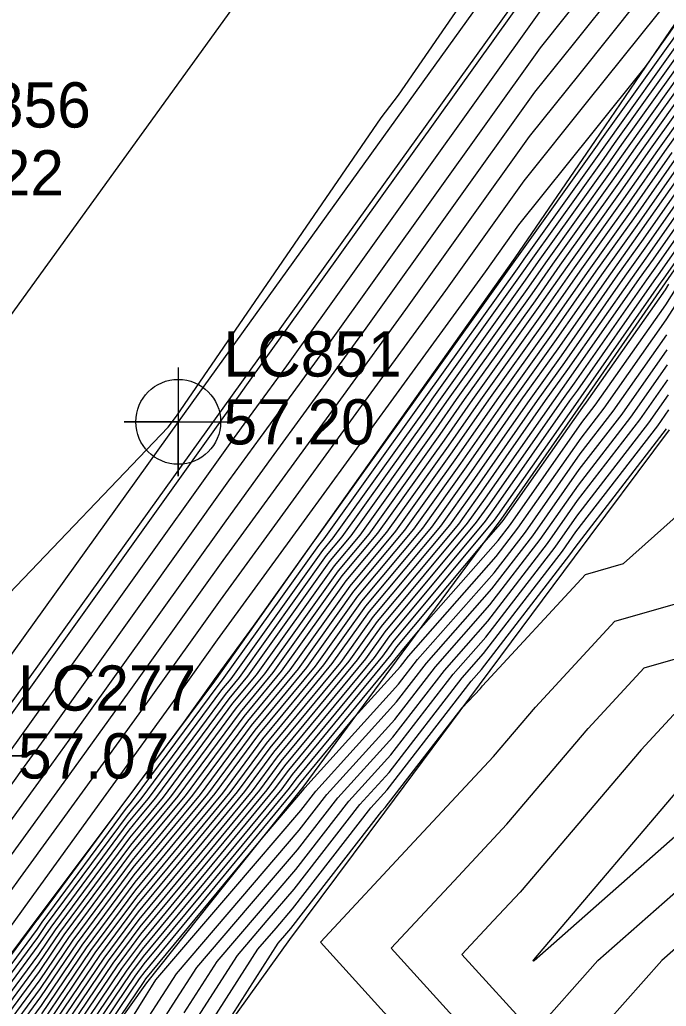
# Model space of a CAD drawing. Extents: x 2188792 to 2191981, y 386090 to 389710.
# Drawn here: x 2190541.8 to 2190577.5, y 388137.7 to 388192.2 of the extents above; entities that cross this region are included whole.
import ezdxf

# ---------------------------------------------------------------- set-up
doc = ezdxf.new("R2010")
doc.units = 0
for name, color, linetype in [('DTM Contours Major', 7, 'Continuous'), ('DTM Contours Minor', 7, 'Continuous'), ('Exist DTM QL2 LIDAR Elevation Point', 7, 'Continuous'), ('Exist Roads EOP', 7, 'Continuous'), ('Exist Roads EOP Cogo Elevation', 7, 'Continuous'), ('Exist Roads EOP Cogo Number', 7, 'Continuous'), ('Exist Roads EOP Cogo Point CELL', 7, 'Continuous'), ('Exist Roads EOT', 7, 'Continuous'), ('Exist Roads EOT Cogo Elevation', 7, 'Continuous'), ('Exist Roads EOT Cogo Number', 7, 'Continuous'), ('Exist Roads EOT Cogo Point CELL', 7, 'Continuous'), ('PH Exist DTM Breakline', 7, 'Continuous')]:
    doc.layers.add(name, color=color, linetype=linetype)

msp = doc.modelspace()

# ---------------------------------------------------------------- linework, layer by layer
at = {"layer": 'DTM Contours Major'}
for points in [[(2190527.664, 388135.389), (2190539.095, 388150.779), (2190539.327, 388151.099), (2190539.551, 388151.41), (2190539.769, 388151.711), (2190553.644, 388171.104), (2190553.862, 388171.404), (2190554.087, 388171.713), (2190554.318, 388172.03), (2190571.134, 388195.539), (2190571.283, 388195.725), (2190571.454, 388195.939), (2190571.653, 388196.187), (2190585.202, 388214.64)], [(2190533.611, 388133.633), (2190538.125, 388139.71), (2190541.805, 388144.798), (2190545.372, 388149.729), (2190548.83, 388154.511), (2190552.849, 388160.128), (2190556.889, 388165.674), (2190561.041, 388171.375), (2190565.312, 388177.238), (2190569.653, 388183.306), (2190573.102, 388187.616), (2190577.069, 388192.573), (2190581.68, 388198.335)], [(2190538.549, 388135.304), (2190542.783, 388141.018), (2190543.485, 388142.057), (2190547.758, 388147.821), (2190548.308, 388148.487), (2190548.875, 388149.174), (2190553.133, 388154.923), (2190553.905, 388155.858), (2190558.724, 388162.593), (2190559.58, 388163.619), (2190564.321, 388170.241), (2190565.014, 388171.232), (2190569.725, 388177.813), (2190570.439, 388178.833), (2190574.247, 388184.157), (2190575.046, 388185.299), (2190578.77, 388190.509)], [(2190539.693, 388134.338), (2190542.906, 388138.674), (2190544.71, 388141.344), (2190547.99, 388145.769), (2190549.437, 388147.52), (2190550.926, 388149.323), (2190554.162, 388153.691), (2190556.237, 388156.204), (2190559.804, 388161.191), (2190562.06, 388163.892), (2190565.462, 388168.644), (2190567.252, 388171.202), (2190570.626, 388175.915), (2190572.436, 388178.5), (2190575.158, 388182.306), (2190577.034, 388184.985), (2190579.691, 388188.703)], [(2190543.029, 388136.33), (2190545.935, 388140.631), (2190548.223, 388143.718), (2190550.565, 388146.552), (2190552.977, 388149.472), (2190555.19, 388152.459), (2190558.569, 388156.55), (2190560.885, 388159.788), (2190564.539, 388164.165), (2190566.602, 388167.047), (2190569.49, 388171.171), (2190571.528, 388174.018), (2190574.433, 388178.167), (2190576.07, 388180.456), (2190579.021, 388184.672)], [(2190543.151, 388133.985), (2190547.16, 388139.918), (2190548.456, 388141.666), (2190551.694, 388145.585), (2190555.028, 388149.621), (2190556.218, 388151.228), (2190560.9, 388156.895), (2190561.966, 388158.385), (2190567.019, 388164.438), (2190567.743, 388165.449), (2190571.728, 388171.141), (2190572.429, 388172.12), (2190576.43, 388177.834), (2190576.981, 388178.605), (2190581.009, 388184.358)], [(2190543.274, 388131.641), (2190548.385, 388139.205), (2190548.689, 388139.614), (2190552.822, 388144.617), (2190557.079, 388149.77), (2190557.246, 388149.996), (2190560.286, 388153.675), (2190562.808, 388156.468), (2190563.253, 388157.042), (2190568.096, 388162.538), (2190569.302, 388164.103), (2190572.79, 388169.075), (2190574.074, 388170.737), (2190577.503, 388175.621), (2190578.567, 388177.279)], [(2190580.163, 388142.775), (2190577.258, 388140.213), (2190570.162, 388132.217), (2190562.292, 388140.889), (2190565.758, 388144.604), (2190568.69, 388147.747), (2190573.189, 388153.031), (2190576.282, 388156.381), (2190589.815, 388160.26), (2190589.946, 388160.377), (2190585.211, 388169.949), (2190586.708, 388172.715), (2190588.442, 388175.918), (2190599.838, 388170.843), (2190592.869, 388167.51), (2190590.262, 388160.215), (2190590.164, 388159.992), (2190585.499, 388150.214), (2190583.096, 388147.281), (2190580.163, 388142.775)], [(2190550.844, 388137.317), (2190552.669, 388140.162), (2190554.951, 388142.828), (2190557.023, 388145.249), (2190559.957, 388149.018), (2190562.281, 388151.59), (2190565.728, 388156.044), (2190567.522, 388158.081), (2190571.353, 388163.053), (2190572.555, 388164.767), (2190576.537, 388169.922), (2190577.623, 388171.468)]]:
    msp.add_lwpolyline(points, dxfattribs=at)
at = {"layer": 'DTM Contours Minor'}
for points in [[(2190523.783, 388128.212), (2190538.901, 388148.565), (2190539.822, 388149.839), (2190540.715, 388151.074), (2190541.581, 388152.271), (2190553.485, 388168.909), (2190554.467, 388170.258), (2190555.478, 388171.645), (2190556.517, 388173.071), (2190570.838, 388193.092), (2190571.647, 388194.103), (2190572.577, 388195.266), (2190573.659, 388196.617), (2190584.687, 388211.637)], [(2190517.725, 388133.671), (2190526.69, 388143.662), (2190531.551, 388150.455), (2190549.964, 388169.695), (2190550.427, 388170.298), (2190561.743, 388186.786), (2190562.702, 388188.041), (2190578.208, 388210.517)], [(2190526.24, 388129.567), (2190538.707, 388146.351), (2190540.318, 388148.579), (2190541.879, 388150.738), (2190543.393, 388152.831), (2190553.326, 388166.714), (2190555.073, 388169.112), (2190556.869, 388171.578), (2190558.715, 388174.113), (2190570.542, 388190.646), (2190572.011, 388192.481), (2190573.7, 388194.593), (2190575.664, 388197.046), (2190584.172, 388208.633)], [(2190531.154, 388132.278), (2190538.319, 388141.923), (2190541.309, 388146.058), (2190544.208, 388150.065), (2190547.018, 388153.951), (2190553.008, 388162.324), (2190556.283, 388166.82), (2190559.65, 388171.443), (2190563.113, 388176.196), (2190569.949, 388185.753), (2190572.738, 388189.238), (2190575.946, 388193.246), (2190579.675, 388197.906)], [(2190528.697, 388130.923), (2190538.513, 388144.137), (2190540.814, 388147.318), (2190543.043, 388150.402), (2190545.205, 388153.391), (2190553.167, 388164.519), (2190555.678, 388167.966), (2190558.26, 388171.51), (2190560.914, 388175.155), (2190570.245, 388188.199), (2190572.374, 388190.86), (2190574.823, 388193.919), (2190577.669, 388197.476)], [(2190537.931, 388137.496), (2190542.301, 388143.538), (2190546.536, 388149.393), (2190550.642, 388155.071), (2190552.69, 388157.933), (2190557.494, 388164.528), (2190562.432, 388171.308), (2190567.511, 388178.279), (2190569.357, 388180.86), (2190573.466, 388185.994), (2190576.347, 388189.595), (2190578.033, 388191.953)], [(2190537.863, 388135.883), (2190542.709, 388142.425), (2190542.75, 388142.485), (2190547.618, 388149.052), (2190547.631, 388149.068), (2190547.645, 388149.084), (2190550.824, 388153.377), (2190552.454, 388155.631), (2190552.531, 388155.738), (2190554.683, 388158.692), (2190558.075, 388163.435), (2190558.092, 388163.455), (2190563.636, 388171.2), (2190563.672, 388171.25), (2190569.184, 388178.951), (2190569.241, 388179.033), (2190573.7, 388185.268), (2190573.854, 388185.487), (2190578.217, 388191.592)], [(2190538.091, 388135.69), (2190542.734, 388141.956), (2190542.995, 388142.342), (2190547.665, 388148.642), (2190547.857, 388148.874), (2190548.055, 388149.114), (2190552.722, 388155.416), (2190552.973, 388155.719), (2190558.292, 388163.154), (2190558.588, 388163.51), (2190563.865, 388170.88), (2190564.119, 388171.244), (2190569.365, 388178.572), (2190569.641, 388178.966), (2190573.882, 388184.897), (2190574.251, 388185.425), (2190578.401, 388191.231)], [(2190538.32, 388135.497), (2190542.758, 388141.487), (2190543.24, 388142.2), (2190547.711, 388148.231), (2190548.083, 388148.681), (2190548.465, 388149.144), (2190552.928, 388155.17), (2190553.439, 388155.788), (2190558.508, 388162.874), (2190559.084, 388163.564), (2190564.093, 388170.561), (2190564.567, 388171.238), (2190569.545, 388178.192), (2190570.04, 388178.9), (2190574.064, 388184.527), (2190574.649, 388185.362), (2190578.585, 388190.87)], [(2190538.778, 388135.11), (2190542.807, 388140.549), (2190543.73, 388141.915), (2190547.804, 388147.411), (2190548.534, 388148.294), (2190549.285, 388149.204), (2190553.339, 388154.677), (2190554.372, 388155.927), (2190558.94, 388162.313), (2190560.076, 388163.674), (2190564.549, 388169.922), (2190565.462, 388171.226), (2190569.905, 388177.433), (2190570.839, 388178.766), (2190574.429, 388183.787), (2190575.444, 388185.236), (2190578.954, 388190.147)], [(2190539.007, 388134.917), (2190542.832, 388140.08), (2190543.975, 388141.772), (2190547.851, 388147), (2190548.76, 388148.1), (2190549.696, 388149.233), (2190553.545, 388154.43), (2190554.838, 388155.996), (2190559.156, 388162.032), (2190560.572, 388163.728), (2190564.777, 388169.602), (2190565.91, 388171.22), (2190570.086, 388177.054), (2190571.238, 388178.7), (2190574.611, 388183.417), (2190575.841, 388185.174), (2190579.138, 388189.786)], [(2190539.235, 388134.724), (2190542.857, 388139.611), (2190544.22, 388141.629), (2190547.897, 388146.59), (2190548.985, 388147.907), (2190550.106, 388149.263), (2190553.75, 388154.184), (2190555.304, 388156.065), (2190559.372, 388161.752), (2190561.068, 388163.783), (2190565.005, 388169.283), (2190566.357, 388171.214), (2190570.266, 388176.674), (2190571.637, 388178.633), (2190574.793, 388183.047), (2190576.239, 388185.111), (2190579.322, 388189.425)], [(2190539.464, 388134.531), (2190542.881, 388139.143), (2190544.465, 388141.487), (2190547.944, 388146.18), (2190549.211, 388147.713), (2190550.516, 388149.293), (2190553.956, 388153.938), (2190555.771, 388156.134), (2190559.588, 388161.471), (2190561.564, 388163.838), (2190565.233, 388168.963), (2190566.805, 388171.208), (2190570.446, 388176.295), (2190572.037, 388178.566), (2190574.976, 388182.676), (2190576.636, 388185.048), (2190579.507, 388189.064)], [(2190539.922, 388134.144), (2190542.93, 388138.205), (2190544.955, 388141.201), (2190548.037, 388145.359), (2190549.662, 388147.326), (2190551.336, 388149.353), (2190554.367, 388153.445), (2190556.703, 388156.273), (2190560.021, 388160.91), (2190562.556, 388163.947), (2190565.69, 388168.325), (2190567.7, 388171.196), (2190570.807, 388175.536), (2190572.835, 388178.433), (2190575.34, 388181.936), (2190577.431, 388184.923), (2190579.875, 388188.342)], [(2190540.15, 388133.951), (2190542.955, 388137.736), (2190545.2, 388141.059), (2190548.084, 388144.949), (2190549.888, 388147.133), (2190551.746, 388149.382), (2190554.573, 388153.199), (2190557.17, 388156.342), (2190560.237, 388160.63), (2190563.052, 388164.001), (2190565.918, 388168.005), (2190568.148, 388171.19), (2190570.987, 388175.156), (2190573.235, 388178.367), (2190575.523, 388181.566), (2190577.829, 388184.86)], [(2190542.979, 388137.267), (2190545.445, 388140.916), (2190548.13, 388144.538), (2190550.114, 388146.939), (2190552.157, 388149.412), (2190554.778, 388152.952), (2190557.636, 388156.411), (2190560.453, 388160.349), (2190563.548, 388164.056), (2190566.146, 388167.686), (2190568.595, 388171.183), (2190571.167, 388174.777), (2190573.634, 388178.3), (2190575.705, 388181.196), (2190578.226, 388184.797)], [(2190543.004, 388136.798), (2190545.69, 388140.773), (2190548.177, 388144.128), (2190550.339, 388146.746), (2190552.567, 388149.442), (2190554.984, 388152.706), (2190558.102, 388156.48), (2190560.669, 388160.068), (2190564.043, 388164.111), (2190566.374, 388167.366), (2190569.043, 388171.177), (2190571.348, 388174.397), (2190574.034, 388178.233), (2190575.887, 388180.826), (2190578.624, 388184.734)], [(2190543.053, 388135.861), (2190546.18, 388140.488), (2190548.27, 388143.307), (2190550.791, 388146.359), (2190553.387, 388149.502), (2190555.395, 388152.213), (2190559.035, 388156.619), (2190561.101, 388159.507), (2190565.035, 388164.22), (2190566.83, 388166.727), (2190569.938, 388171.165), (2190571.708, 388173.638), (2190574.832, 388178.1), (2190576.252, 388180.085), (2190579.419, 388184.609)], [(2190543.078, 388135.392), (2190546.425, 388140.346), (2190548.316, 388142.897), (2190551.017, 388146.165), (2190553.797, 388149.532), (2190555.601, 388151.967), (2190559.501, 388156.688), (2190561.317, 388159.227), (2190565.531, 388164.275), (2190567.058, 388166.408), (2190570.386, 388171.159), (2190571.888, 388173.259), (2190575.232, 388178.034), (2190576.434, 388179.715), (2190579.816, 388184.546)], [(2190543.102, 388134.923), (2190546.67, 388140.203), (2190548.363, 388142.487), (2190551.242, 388145.972), (2190554.207, 388149.561), (2190555.806, 388151.72), (2190559.967, 388156.757), (2190561.534, 388158.946), (2190566.027, 388164.329), (2190567.287, 388166.088), (2190570.833, 388171.153), (2190572.069, 388172.879), (2190575.631, 388177.967), (2190576.616, 388179.345), (2190580.214, 388184.483)], [(2190543.127, 388134.454), (2190546.915, 388140.06), (2190548.41, 388142.076), (2190551.468, 388145.778), (2190554.618, 388149.591), (2190556.012, 388151.474), (2190560.434, 388156.826), (2190561.75, 388158.666), (2190566.523, 388164.384), (2190567.515, 388165.769), (2190571.281, 388171.147), (2190572.249, 388172.5), (2190576.03, 388177.9), (2190576.799, 388178.975), (2190580.611, 388184.421)], [(2190543.176, 388133.516), (2190547.405, 388139.775), (2190548.503, 388141.256), (2190551.919, 388145.391), (2190555.438, 388149.651), (2190556.423, 388150.981), (2190561.366, 388156.965), (2190562.182, 388158.105), (2190567.515, 388164.493), (2190567.971, 388165.13), (2190572.176, 388171.135), (2190572.609, 388171.741), (2190576.829, 388177.767), (2190577.163, 388178.235), (2190581.406, 388184.295)], [(2190543.201, 388133.048), (2190547.65, 388139.632), (2190548.549, 388140.845), (2190552.145, 388145.198), (2190555.848, 388149.681), (2190556.629, 388150.735), (2190561.833, 388157.034), (2190562.398, 388157.824), (2190568.011, 388164.548), (2190568.199, 388164.811), (2190572.624, 388171.129), (2190572.79, 388171.361), (2190577.228, 388177.7), (2190577.346, 388177.864), (2190581.804, 388184.232)], [(2190543.225, 388132.579), (2190547.895, 388139.49), (2190548.596, 388140.435), (2190552.371, 388145.004), (2190556.258, 388149.71), (2190556.835, 388150.488), (2190562.299, 388157.103), (2190562.614, 388157.544), (2190567.315, 388163.174), (2190568.325, 388164.321), (2190568.481, 388164.524), (2190572.884, 388170.799), (2190573.088, 388171.063), (2190577.455, 388177.283), (2190577.654, 388177.592)], [(2190543.25, 388132.11), (2190548.14, 388139.347), (2190548.642, 388140.025), (2190552.596, 388144.811), (2190556.668, 388149.74), (2190557.04, 388150.242), (2190562.765, 388157.172), (2190562.83, 388157.263), (2190563.8, 388158.425), (2190568.211, 388163.43), (2190568.892, 388164.313), (2190572.837, 388169.937), (2190573.581, 388170.9), (2190577.479, 388176.452), (2190578.111, 388177.436)], [(2190545.125, 388133.875), (2190548.63, 388139.062), (2190548.735, 388139.204), (2190553.048, 388144.424), (2190555.194, 388147.022), (2190557.397, 388149.596), (2190557.525, 388149.76), (2190562.703, 388155.493), (2190563.748, 388156.843), (2190567.981, 388161.647), (2190569.712, 388163.893), (2190572.743, 388168.214), (2190574.566, 388170.574), (2190577.527, 388174.791)], [(2190544.29, 388131.111), (2190548.757, 388138.315), (2190549.042, 388138.76), (2190549.29, 388139.146), (2190553.49, 388144.053), (2190557.303, 388148.509), (2190558.133, 388149.575), (2190562.597, 388154.517), (2190564.243, 388156.643), (2190567.866, 388160.755), (2190570.122, 388163.683), (2190572.696, 388167.352), (2190575.059, 388170.411), (2190577.551, 388173.96)], [(2190548.749, 388136.887), (2190549.643, 388138.279), (2190550.416, 388139.484), (2190553.977, 388143.645), (2190557.21, 388147.422), (2190558.741, 388149.389), (2190562.492, 388153.541), (2190564.738, 388156.444), (2190567.752, 388159.864), (2190570.532, 388163.473), (2190572.649, 388166.49), (2190575.552, 388170.248), (2190577.575, 388173.129)], [(2190548.742, 388135.459), (2190550.243, 388137.798), (2190551.543, 388139.823), (2190554.464, 388143.236), (2190557.117, 388146.335), (2190559.349, 388149.204), (2190562.386, 388152.566), (2190565.233, 388156.244), (2190567.637, 388158.972), (2190570.942, 388163.263), (2190572.602, 388165.628), (2190576.044, 388170.085), (2190577.599, 388172.299)], [(2190551.444, 388136.836), (2190553.796, 388140.5), (2190555.439, 388142.419), (2190556.93, 388144.162), (2190560.565, 388148.832), (2190562.175, 388150.614), (2190566.223, 388155.845), (2190567.407, 388157.189), (2190571.763, 388162.843), (2190572.508, 388163.905), (2190577.03, 388169.758), (2190577.647, 388170.637)], [(2190552.045, 388136.355), (2190554.923, 388140.839), (2190555.926, 388142.011), (2190556.837, 388143.075), (2190561.174, 388148.647), (2190562.07, 388149.639), (2190566.718, 388155.645), (2190567.293, 388156.298), (2190572.173, 388162.633), (2190572.461, 388163.043), (2190577.522, 388169.595)], [(2190580.471, 388136.094), (2190575.168, 388130.149), (2190574.904, 388126.418), (2190574.563, 388121.597), (2190574.859, 388116.537), (2190560.161, 388111.392), (2190552.175, 388112.225), (2190546.777, 388124.141), (2190549.444, 388129.644), (2190551.899, 388134.711), (2190552.645, 388135.874), (2190556.049, 388141.178), (2190556.413, 388141.603), (2190556.743, 388141.989), (2190561.782, 388148.461), (2190561.964, 388148.663), (2190566.226, 388154.17), (2190567.226, 388155.243), (2190567.351, 388155.39), (2190573.033, 388161.545), (2190575.147, 388162.15), (2190580.802, 388167.209)], [(2190553.937, 388133.243), (2190563.979, 388132.201), (2190562.954, 388136.182), (2190558.378, 388141.225), (2190563.567, 388146.788), (2190567.958, 388151.495), (2190570.27, 388154.21), (2190574.657, 388158.963), (2190582.481, 388161.205)], [(2190586.095, 388156.147), (2190577.906, 388153.8), (2190576.108, 388151.852), (2190569.422, 388144), (2190567.948, 388142.42), (2190566.206, 388140.553), (2190570.162, 388136.194), (2190573.728, 388140.213), (2190580.163, 388145.889), (2190581.868, 388148.509), (2190583.265, 388150.214), (2190586.095, 388156.147)], [(2190581.824, 388151.875), (2190579.531, 388151.218), (2190579.027, 388150.673), (2190570.154, 388140.252), (2190570.139, 388140.236), (2190570.12, 388140.216), (2190570.162, 388140.171), (2190570.199, 388140.213), (2190580.163, 388149.003), (2190580.64, 388149.736), (2190581.032, 388150.214), (2190581.824, 388151.875)]]:
    msp.add_lwpolyline(points, dxfattribs=at)
at = {"layer": 'Exist DTM QL2 LIDAR Elevation Point'}
msp.add_line((2190570.162, 388140.213), (2190570.162, 388140.213), dxfattribs=at)
at = {"layer": 'Exist Roads EOP'}
msp.add_lwpolyline([(2191134.602, 388861.742), (2191096.259, 388823.8), (2191059.297, 388787.244), (2191021.316, 388749.148), (2190986.543, 388714.398), (2190949.487, 388676.464), (2190915.386, 388640.384), (2190880.06, 388601.534), (2190847.373, 388563.892), (2190814.156, 388524.043), (2190784.01, 388486.17), (2190753.438, 388446.547), (2190720.707, 388403.308), (2190691.569, 388363.271), (2190662.389, 388323.233), (2190633.272, 388282.773), (2190602.912, 388240.265), (2190571.201, 388196.09), (2190539.16, 388151.522), (2190509, 388109.198), (2190478.709, 388067.021), (2190448.893, 388024.678), (2190418.629, 387982.769)], dxfattribs=at)
at = {"layer": 'Exist Roads EOP Cogo Point CELL'}
msp.add_lwpolyline([(2190539.16, 388154.522), (2190539.16, 388148.522), (2190539.16, 388151.522), (2190542.16, 388151.522), (2190536.16, 388151.522)], dxfattribs=at)
at = {"layer": 'Exist Roads EOT'}
for points in [[(2190408.016, 387990.619), (2190439.107, 388033.638), (2190467.847, 388074.164), (2190498.203, 388115.837), (2190529, 388158.896), (2190561.283, 388203.581), (2190592.611, 388247.356), (2190622.811, 388289.51), (2190652.954, 388330.977), (2190681.755, 388370.469), (2190711.272, 388410.904), (2190743.801, 388454.121), (2190774.93, 388494.241), (2190804.861, 388531.697), (2190837.827, 388571.618), (2190870.748, 388609.702), (2190906.526, 388649.037), (2190941.177, 388685.637), (2190977.299, 388722.46), (2191013.038, 388758.347), (2191050.74, 388795.921), (2191087.875, 388832.598), (2191125.862, 388870.149)], [(2190928.044, 388656.144), (2190892.581, 388617.901), (2190858.144, 388578.56), (2190824.348, 388538.22), (2190795.065, 388501.961), (2190763.61, 388461.827), (2190731.812, 388420.195), (2190701.338, 388378.609), (2190671.384, 388337.618), (2190641.373, 388296.321), (2190610.834, 388253.969), (2190580.32, 388211.382), (2190550.521, 388169.982), (2190519.765, 388127.197), (2190491.337, 388087.267), (2190459.805, 388043.503), (2190428.552, 388000.405)]]:
    msp.add_lwpolyline(points, dxfattribs=at)
at = {"layer": 'Exist Roads EOT Cogo Point CELL'}
msp.add_lwpolyline([(2190550.521, 388172.982), (2190550.521, 388166.982), (2190550.521, 388169.982), (2190547.521, 388169.982), (2190553.521, 388169.982)], dxfattribs=at)
msp.add_circle((2190550.521, 388169.982), 2.344, dxfattribs=at)
at = {"layer": 'PH Exist DTM Breakline'}
for points in [[(2190578.001, 388192.014), (2190573.569, 388185.532), (2190569.137, 388179.05), (2190563.6, 388171.251), (2190558.062, 388163.452), (2190552.525, 388155.653), (2190547.615, 388149.082), (2190542.705, 388142.511), (2190537.795, 388135.941)], [(2190581.986, 388184.204), (2190577.444, 388177.664), (2190572.902, 388171.125), (2190568.359, 388164.586), (2190562.887, 388157.19), (2190557.414, 388149.794), (2190553.087, 388144.39), (2190548.76, 388138.986), (2190543.292, 388131.298)], [(2190520.752, 388094.857), (2190525.968, 388100.901), (2190531.184, 388106.945), (2190535.699, 388112.878), (2190540.213, 388118.81), (2190544.728, 388124.743), (2190548.715, 388130.285), (2190552.703, 388135.828), (2190556.69, 388141.37), (2190561.937, 388148.414), (2190567.184, 388155.457), (2190572.431, 388162.5), (2190577.679, 388169.544)]]:
    msp.add_lwpolyline(points, dxfattribs=at)

# ---------------------------------------------------------------- texts
at = {"layer": 'Exist Roads EOP Cogo Elevation'}
msp.add_text('57.07', height=2.5, dxfattribs=at).set_placement((2190541.66, 388150.272))
at = {"layer": 'Exist Roads EOP Cogo Number'}
msp.add_text('LC277', height=2.5, dxfattribs=at).set_placement((2190541.66, 388154.022))
at = {"layer": 'Exist Roads EOT Cogo Elevation'}
for s, p in [('57.22', (2190535.833, 388182.494)), ('57.20', (2190553.021, 388168.732))]:
    msp.add_text(s, height=2.5, dxfattribs=at).set_placement(p)
at = {"layer": 'Exist Roads EOT Cogo Number'}
for s, p in [('LC856', (2190535.833, 388186.244)), ('LC851', (2190553.021, 388172.482))]:
    msp.add_text(s, height=2.5, dxfattribs=at).set_placement(p)

doc.saveas('drawing.dxf')
